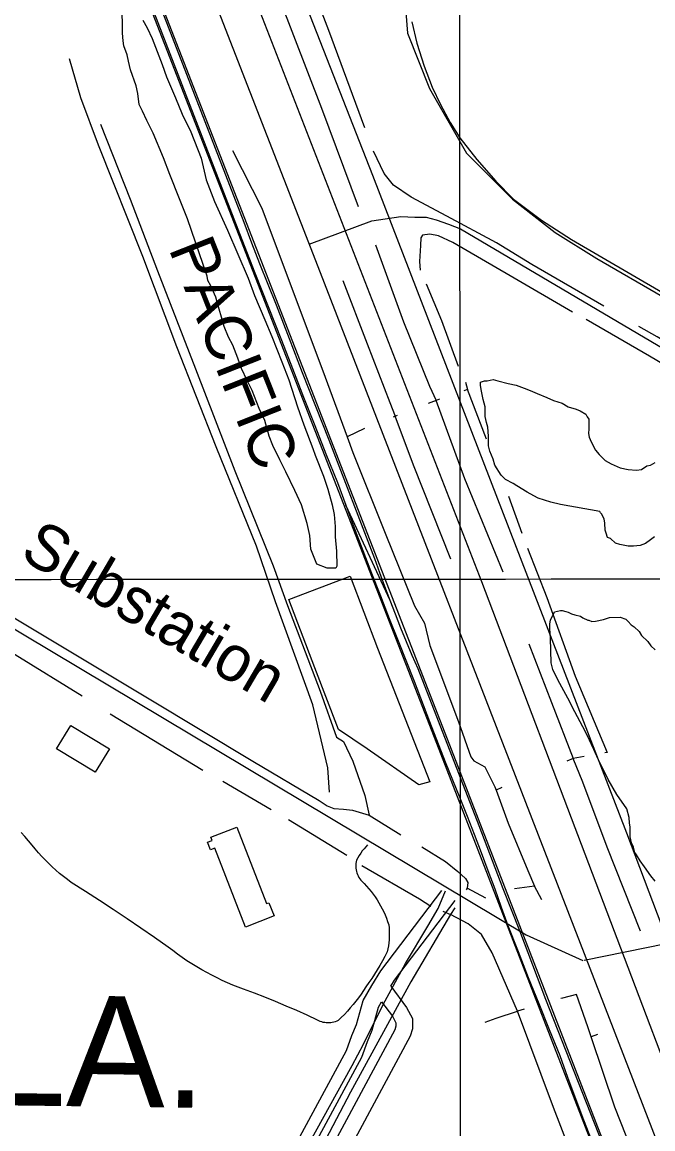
# Model space of a CAD drawing. Extents: x 3297753 to 3335611, y 652252 to 677623.
# Drawn here: x 3306335 to 3307476, y 659670 to 661672 of the extents above; entities that cross this region are included whole.
import ezdxf

# ---------------------------------------------------------------- set-up
doc = ezdxf.new("R2010")
doc.units = 0
for name, color, linetype in [('V-BLDG-OTLN', 7, 'Continuous'), ('V-DTCH-CNTR', 7, 'Continuous'), ('V-GRID-MAJR', 7, 'Continuous'), ('V-RAIL-IDEN', 7, 'Continuous'), ('V-RAIL-TRAK', 7, 'Continuous'), ('V-ROAD-CNTR', 7, 'Continuous'), ('V-SITE-OTLN', 7, 'Continuous'), ('V-SITE-OTLN-IDEN', 7, 'Continuous'), ('V-SITE-VEGE', 7, 'Continuous'), ('V-TOPO-GNAM-IDEN', 7, 'Continuous'), ('V-TOPO-SHOR', 7, 'Continuous')]:
    doc.layers.add(name, color=color, linetype=linetype)

msp = doc.modelspace()

# ---------------------------------------------------------------- linework, layer by layer
at = {"layer": 'V-BLDG-OTLN'}
for points in [[(3306422.9960000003, 660399.976), (3306492.894, 660357.629), (3306467.132, 660315.104), (3306397.234, 660357.453)], [(3306739.271, 660035.022), (3306683.504, 660178.001), (3306675.988, 660175.068), (3306670.6010000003, 660188.876), (3306678.511, 660191.958), (3306676.239, 660197.779), (3306723.114, 660216.061), (3306777.177, 660077.452), (3306781.457, 660079.122), (3306790.8170000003, 660055.125)]]:
    msp.add_lwpolyline(points, close=True, dxfattribs=at)
at = {"layer": 'V-DTCH-CNTR'}
for points in [[(3306890.927, 660278.906), (3306888.029, 660323.335), (3306860.781, 660437.327), (3306793.09, 660623.515), (3306758.815, 660724.407), (3306686.252, 660903.812), (3306615.203, 661084.8250000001), (3306553.265, 661248.5380000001), (3306473.401, 661449.979), (3306441.535, 661535.714), (3306420.684, 661605.77)], [(3305767.161, 658643.5920000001), (3305911.0700000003, 658597.936), (3306067.5330000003, 658550.312), (3306142.414, 658527.573), (3306192.281, 658518.529), (3306208.607, 658520.9720000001), (3306237.093, 658534.7170000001), (3306252.228, 658550.791), (3306306.063, 658630.512), (3306401.893, 658807.17), (3306445.786, 658892.838), (3306527.127, 659044.851), (3306615.563, 659207.618), (3306704.731, 659371.97), (3306776.847, 659506.13), (3306853.205, 659641.98), (3306931.707, 659784.531), (3306952.404, 659823.425), (3306988.1380000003, 659894.789), (3307028.08, 659969.017), (3307068.991, 660037.025), (3307087.183, 660068.421), (3307100.9, 660100.531)]]:
    msp.add_lwpolyline(points, dxfattribs=at)
at = {"layer": 'V-GRID-MAJR'}
for points in [[(3307129.441, 657635.958), (3307127.238, 660664.745), (3307122.83, 666726.164), (3307118.4220000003, 672787.608), (3307116.216, 675820.251)], [(3301868.458, 660661.303), (3307127.238, 660664.745), (3312386.018, 660668.952), (3317644.7970000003, 660673.924), (3322903.575, 660679.66), (3328162.353, 660686.162), (3333421.129, 660693.428), (3333421.13, 660693.428)]]:
    msp.add_spline(points, degree=3, dxfattribs=at)
at = {"layer": 'V-RAIL-TRAK'}
msp.add_line((3307000.469, 660625.983), (3306920.304, 660798.49), dxfattribs=at)
for points in [[(3306138.637, 662812.647), (3306732.574, 661279.297), (3306756.1750000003, 661218.532), (3306779.983, 661157.848), (3306804, 661097.248), (3306823.892, 661045.61), (3306843.952, 660994.035), (3306864.176, 660942.523), (3306884.566, 660891.078), (3306905.122, 660839.7000000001), (3306920.304, 660798.49), (3306935.674, 660757.349), (3306951.231, 660716.281), (3306966.978, 660675.284), (3306982.909, 660634.359), (3306999.0270000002, 660593.507), (3307015.3310000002, 660552.73), (3307043.7430000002, 660479.805), (3307071.983, 660406.814), (3307100.055, 660333.758), (3307113.487, 660301.231), (3307126.7090000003, 660268.6190000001), (3307139.72, 660235.92), (3307152.52, 660203.14), (3307165.107, 660170.278), (3307177.483, 660137.334), (3307189.644, 660104.312), (3307201.592, 660071.21), (3307213.325, 660038.035), (3307231.802, 659990.822), (3307250.4250000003, 659943.667), (3307269.187, 659896.567), (3307288.094, 659849.52), (3307307.14, 659802.535), (3307321.3000000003, 659763.785), (3307335.665, 659725.11), (3307350.236, 659686.5160000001), (3307365.015, 659647.997)], [(3307161.499, 660218.2440000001), (3307124.987, 660312.983), (3307088.1520000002, 660407.594), (3307050.9930000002, 660502.079), (3307040.464, 660526.685), (3307030.146, 660551.38), (3307020.041, 660576.1630000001), (3307010.147, 660601.032), (3307000.469, 660625.983), (3306991.005, 660651.017), (3306981.756, 660676.132), (3306972.722, 660701.322), (3306890.47, 660916.072), (3306866.193, 660977.036), (3306842.1580000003, 661038.095), (3306818.369, 661099.253), (3306794.823, 661160.502), (3306779.924, 661197.643), (3306765.237, 661234.865), (3306750.762, 661272.176), (3306736.504, 661309.564), (3306154.565, 662812.647)], [(3307021.807, 661782.4230000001), (3307031.819, 661652.254), (3307071.872, 661552.125), (3307138.625, 661435.307), (3307222.066, 661351.865), (3307298.8310000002, 661291.787), (3307374.159, 661244.5380000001), (3307611.534, 661107.121), (3307858.454, 660964.132), (3308132.562, 660800.47), (3308392.146, 660652.002)], [(3307392.323, 659623.55), (3307355.4590000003, 659716.9180000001), (3307318.787, 659810.362), (3307282.31, 659903.882), (3307234.803, 660028.231), (3307219.779, 660066.09), (3307204.937, 660104.023), (3307190.273, 660142.028), (3307175.796, 660180.1020000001), (3307161.499, 660218.2440000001)]]:
    msp.add_lwpolyline(points, dxfattribs=at)
at = {"layer": 'V-ROAD-CNTR'}
for points in [[(3306227.0715085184, 663288.9883952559), (3306612.1077384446, 662306.8313595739), (3306968.711025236, 661395.6761818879), (3307427.762107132, 660205.5485621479), (3307570.6798212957, 659827.8453175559), (3307586.129790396, 659788.0763970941), (3307600.86776092, 659760.6094520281), (3307616.249730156, 659732.5455081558), (3307644.545673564, 659689.0265951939), (3307707.646547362, 659601.114771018), (3307736.1284903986, 659542.7818876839), (3307738.5244856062, 659522.1979288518), (3307743.9224748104, 659478.18901687), (3307751.22246021, 659416.8141396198), (3307755.315452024, 659380.975211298), (3307766.310430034, 659337.1772988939), (3307790.6713813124, 659262.6234480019), (3308054.2138542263, 658579.731813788), (3308312.5093376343, 657910.46715232), (3308418.3351259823, 657640.25269275)], [(3306092.213778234, 663227.5415181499), (3306870.080222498, 661230.5415121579), (3307344.260274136, 660005.8639615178), (3307823.0033166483, 658765.914441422), (3308259.920442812, 657640.0916930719)], [(3306168.747625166, 663220.3085326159), (3306651.1436603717, 661985.4850022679), (3307165.97363071, 660660.588652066), (3307579.180804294, 659569.7348337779), (3307917.9691267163, 658724.6635239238), (3308252.9244568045, 657842.58228809), (3308331.837298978, 657640.164692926)], [(3306005.5239516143, 663196.339580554), (3306448.2310661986, 662062.1388489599), (3307103.5017556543, 660375.6372219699), (3307540.7938810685, 659247.2094788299), (3308016.5419295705, 658027.1989188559), (3308165.568631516, 657639.9956932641)], [(3306004.4529537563, 663141.8736894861), (3306428.847104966, 662054.5898640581), (3307084.1087944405, 660368.11223702), (3307521.404919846, 659239.6724939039), (3307997.144968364, 658019.6839338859), (3308143.288676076, 657639.97269331)], [(3303809.973342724, 662082.8578075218), (3305529.669903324, 661047.4108784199), (3307246.2824700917, 660021.3429305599), (3307348.921264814, 659974.77802369)], [(3307039.572883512, 661672.848627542), (3307049.001864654, 661634.2217047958), (3307062.3908378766, 661593.00478723), (3307076.7948090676, 661554.5658641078), (3307091.6727793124, 661523.368926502), (3307109.2187442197, 661490.7779916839), (3307126.466709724, 661462.7840476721), (3307157.329647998, 661423.8461255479), (3307191.946578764, 661384.427204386), (3307223.5505155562, 661352.243268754), (3307273.934414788, 661314.1663449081), (3307328.1993062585, 661278.852415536), (3307547.7418671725, 661151.014671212), (3308143.31167603, 660801.4883702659), (3308599.301764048, 660533.4989062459)], [(3306854.3462539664, 661270.93543137), (3306967.4810276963, 661312.807347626), (3307019.6149234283, 661320.754331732), (3307045.3138720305, 661319.6073340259), (3307065.5038316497, 661319.248334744), (3307083.6147954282, 661314.5773440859), (3307106.1957502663, 661306.9603593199), (3307128.0687065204, 661298.3213765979), (3308076.588809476, 660737.9424973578), (3308953.6330553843, 660223.4355263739), (3308963.8310349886, 660210.619552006), (3308969.31502402, 660200.6135720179), (3308973.539015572, 660187.6955978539), (3308975.11001243, 660169.19763485), (3308971.6110194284, 660152.9996672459), (3308962.9340367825, 660138.7226957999), (3308359.379243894, 659357.5492581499)], [(3306641.98, 659968.589), (3306633.201, 659974.282), (3306624.548, 659980.1680000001), (3306616.024, 659986.241), (3306607.6380000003, 659992.497), (3306599.3880000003, 659998.938), (3306574.738, 660016.178), (3306549.952, 660033.224), (3306525.034, 660050.0750000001), (3306499.982, 660066.7270000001), (3306474.802, 660083.185), (3306449.495, 660099.444), (3306424.059, 660115.504), (3306416.926, 660120.88), (3306409.9220000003, 660126.424), (3306403.051, 660132.132), (3306396.315, 660137.997), (3306389.718, 660144.023), (3306383.267, 660150.201), (3306376.963, 660156.53), (3306370.811, 660163.006), (3306364.812, 660169.625), (3306358.971, 660176.383), (3306353.29, 660183.277), (3306346.9050000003, 660191.145), (3306340.361, 660198.886), (3306333.666, 660206.497)], [(3306959.8200000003, 660183.639), (3306956.678, 660180.358), (3306953.389, 660176.621), (3306950.264, 660172.742), (3306947.305, 660168.734), (3306944.519, 660164.601), (3306941.91, 660160.353), (3306939.485, 660155.997), (3306938.918, 660153.142), (3306938.545, 660150.257), (3306938.375, 660147.351), (3306938.404, 660144.438), (3306938.633, 660141.536), (3306939.061, 660138.659), (3306939.686, 660135.814), (3306940.505, 660133.0210000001), (3306941.515, 660130.291), (3306942.711, 660127.637), (3306944.085, 660125.0700000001), (3306945.633, 660122.605), (3306947.345, 660120.2490000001), (3306949.217, 660118.019), (3306953.6410000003, 660113.63), (3306957.915, 660109.094), (3306962.038, 660104.42), (3306966.001, 660099.61), (3306969.802, 660094.672), (3306973.435, 660089.607), (3306976.898, 660084.426), (3306980.1890000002, 660079.132), (3306983.3000000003, 660073.731), (3306986.231, 660068.23), (3306988.975, 660062.635), (3306991.5330000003, 660056.952), (3306993.901, 660051.187), (3306996.074, 660045.344), (3306998.052, 660039.433), (3306998.5840000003, 660033.949), (3306998.906, 660028.446), (3306999.014, 660022.935), (3306998.91, 660017.4230000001), (3306998.597, 660011.9180000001), (3306998.072, 660006.432), (3306997.335, 660000.968), (3306996.393, 659995.536), (3306995.24, 659990.1460000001), (3306991.021, 659981.909), (3306986.624, 659973.7660000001), (3306982.051, 659965.724), (3306977.3000000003, 659957.782), (3306972.376, 659949.946), (3306967.2830000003, 659942.221), (3306962.019, 659934.608), (3306956.59, 659927.115), (3306952.357, 659920.41), (3306947.9390000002, 659913.823), (3306943.342, 659907.362), (3306938.568, 659901.029), (3306933.62, 659894.832), (3306928.504, 659888.774), (3306923.22, 659882.862), (3306917.776, 659877.094), (3306912.1750000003, 659871.483), (3306906.42, 659866.025), (3306903.928, 659864.819), (3306901.3540000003, 659863.797), (3306898.7120000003, 659862.963), (3306896.014, 659862.326), (3306893.2800000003, 659861.884), (3306890.52, 659861.644), (3306887.751, 659861.608), (3306884.986, 659861.769), (3306882.237, 659862.134), (3306879.526, 659862.697), (3306876.861, 659863.457), (3306874.258, 659864.405), (3306871.733, 659865.544), (3306869.296, 659866.863), (3306850.485, 659875.522), (3306831.576, 659883.9720000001), (3306812.577, 659892.211), (3306793.485, 659900.2390000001), (3306774.308, 659908.052), (3306755.042, 659915.652), (3306735.6950000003, 659923.039), (3306716.2660000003, 659930.209), (3306706.628, 659934.287), (3306697.082, 659938.5750000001), (3306687.632, 659943.071), (3306678.2830000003, 659947.773), (3306669.039, 659952.678), (3306659.9050000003, 659957.784), (3306650.883, 659963.088), (3306641.98, 659968.589)], [(3305147.184668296, 658894.068185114), (3305251.1674603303, 658826.0583211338), (3305294.8653729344, 658809.1693549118), (3305371.998218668, 658783.3984064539), (3305817.09132848, 658651.016671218), (3306150.414661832, 658542.059889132), (3306174.851612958, 658537.4008984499), (3306187.89558687, 658540.1798928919), (3306220.653521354, 658552.2178688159), (3306239.28548409, 658563.5458461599), (3306253.33545599, 658576.6098200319), (3306259.132444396, 658597.7307777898), (3306705.18955228, 659411.016151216), (3306921.733119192, 659811.735349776), (3306931.383099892, 659838.6432959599), (3306939.627083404, 659858.65825593), (3306951.858058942, 659901.9921692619), (3306967.2210282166, 659929.0851150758), (3306983.57399551, 659956.08306108), (3307094.05877454, 660101.1087710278)], [(3307001.624959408, 659927.9771172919), (3307008.4059458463, 659939.1730948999), (3307117.9227268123, 660082.9288073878)], [(3307351.547259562, 659975.3090226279), (3307499.4669637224, 660005.24796275)], [(3307001.624959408, 659927.9771172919), (3307030.250902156, 659889.730193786), (3307040.7848810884, 659869.7762336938), (3307041.11888042, 659851.2052708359), (3307036.85888894, 659837.5712981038), (3306781.517399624, 659361.5682501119), (3306780.602401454, 659333.2903066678), (3306783.578395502, 659327.253318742), (3306792.5293775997, 659317.955337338), (3306896.0771705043, 659300.4553723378)], [(3305134.4186938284, 658866.571240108), (3305237.3974878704, 658799.218374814), (3305284.699393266, 658780.9354113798), (3305362.966236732, 658754.7864636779), (3305808.1533463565, 658622.376728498), (3306142.914676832, 658512.9499473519), (3306175.181612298, 658506.7969596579), (3306196.237570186, 658511.2839506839), (3306233.7434951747, 658525.06592312), (3306257.4794477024, 658539.4978942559), (3306280.0074026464, 658560.44585236), (3306287.1303884, 658586.3928004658), (3306731.5374995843, 659396.672179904), (3306949.2050642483, 659799.4713743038), (3306959.3870438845, 659827.861317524), (3306968.0270266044, 659848.83827557), (3306979.74400317, 659890.3501925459), (3306985.16399233, 659899.9051734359)], [(3306985.16399233, 659899.9051734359), (3307004.820953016, 659873.640225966), (3307010.91894082, 659862.0902490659), (3307011.0369405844, 659855.519262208), (3307009.0749445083, 659849.2392747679), (3306751.75945914, 659369.5582341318), (3306750.376461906, 659326.7583197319), (3306758.7304451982, 659309.8073536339), (3306777.777407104, 659290.0233932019), (3306891.077180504, 659270.8754314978)]]:
    msp.add_lwpolyline(points, dxfattribs=at)
at = {"layer": 'V-SITE-OTLN'}
msp.add_lwpolyline([(3306907.024, 660392.31), (3306864.6720000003, 660504.108), (3306817.279, 660627.844), (3306928.311, 660669.785), (3306977.461, 660539.473), (3307072.0670000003, 660297.846), (3307052.353, 660292.185), (3306959.146, 660357.617)], close=True, dxfattribs=at)
at = {"layer": 'V-SITE-VEGE'}
for points in [[(3306553.466, 661676.031), (3306561.308, 661661.99), (3306570.323, 661642.52), (3306588.47, 661595.954), (3306596.4450000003, 661573.201), (3306612.2800000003, 661535.313), (3306624.714, 661506.0920000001), (3306640.465, 661473.652), (3306658.629, 661425.9990000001), (3306667.9450000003, 661386.9230000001), (3306682.707, 661347.931), (3306706.384, 661296.004), (3306743.668, 661209.425), (3306755.046, 661178.011), (3306774.249, 661133.6410000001), (3306786.698, 661103.328), (3306804.827, 661057.853), (3306817.312, 661025.363), (3306833.315, 660976.586), (3306844.708, 660944.08), (3306860.627, 660900.748), (3306865.167, 660888.835), (3306879.913, 660850.933), (3306887.906, 660827.09), (3306895.965, 660798.889), (3306899.502, 660781.514), (3306900.9250000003, 660759.748), (3306901.21, 660741.232), (3306903.793, 660715.126), (3306904.21, 660687.898), (3306902.083, 660684.596), (3306886.835, 660684.363), (3306868.203, 660691.701), (3306856.8910000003, 660718.761), (3306855.417, 660743.796), (3306850.725, 660765.511), (3306840.403, 660799.123), (3306828.021, 660825.079), (3306812.253, 660858.607), (3306801.026, 660880.221), (3306788.644, 660906.178), (3306781.84, 660923.504), (3306773.7800000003, 660951.703), (3306763.642, 660973.338), (3306751.159, 661005.8250000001), (3306742.16, 661024.206), (3306732.025, 661045.839), (3306725.203, 661064.253), (3306716.12, 661088.081), (3306708.278, 661102.12), (3306700.353, 661121.609), (3306696.8850000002, 661134.628), (3306689.998, 661157.4), (3306685.373, 661174.758), (3306676.342, 661195.318), (3306670.745, 661205.036), (3306669.538, 661212.644), (3306634.165, 661316.683), (3306619.455, 661352.406), (3306602.429, 661396.809), (3306591.0670000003, 661427.138), (3306571.865, 661471.508), (3306560.622, 661494.214), (3306552.731, 661511.519), (3306547.1010000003, 661523.416), (3306544.6210000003, 661542.9890000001), (3306541.1350000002, 661557.098), (3306530.881, 661586.351), (3306527.376, 661601.549), (3306525.015, 661613.497), (3306519.318, 661629.75), (3306518.095, 661638.446), (3306516.786, 661652.588), (3306516.62, 661663.481), (3306516.149, 661693.976)], [(3307478.591, 660741.404), (3307471.0500000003, 660735.841), (3307462.438, 660729.171), (3307452.685, 660725.755), (3307440.723, 660724.479), (3307430.919, 660724.33), (3307415.6210000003, 660727.363), (3307407.963, 660729.4230000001), (3307399.1180000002, 660738.002), (3307393.637, 660740.095), (3307391.342, 660747.687), (3307389.0810000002, 660753.1), (3307388.878, 660766.1680000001), (3307387.6720000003, 660773.779), (3307384.321, 660779.171), (3307383.18, 660782.421), (3307380.969, 660784.567), (3307379.844, 660786.728), (3307308.836, 660799.796), (3307291.342, 660803.886), (3307268.3510000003, 660811.159), (3307260.661, 660815.398), (3307248.58, 660821.747), (3307229.879, 660833.443), (3307223.279, 660837.699), (3307209.002, 660845.104), (3307201.261, 660852.61), (3307190.085, 660870.958), (3307186.648, 660881.8), (3307180.985, 660895.8740000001), (3307178.657, 660905.645), (3307178.389, 660923.0700000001), (3307177.0470000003, 660939.39), (3307174.735, 660948.069), (3307172.39, 660958.928), (3307172.122, 660976.354), (3307168.6520000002, 660989.3740000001), (3307165.099, 661007.84), (3307163.893, 661015.447), (3307163.809, 661020.892), (3307171.399, 661023.188), (3307175.757, 661023.258), (3307186.613, 661025.601), (3307195.36, 661023.557), (3307213.96, 661018.394), (3307228.169, 661015.346), (3307247.892, 661008.025), (3307257.759, 661003.818), (3307266.524, 661000.685), (3307284.0670000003, 660993.328), (3307296.132, 660988.067), (3307311.463, 660982.857), (3307322.455, 660976.49), (3307336.683, 660972.351), (3307344.356, 660969.201), (3307354.258, 660962.817), (3307356.503, 660958.4940000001), (3307359.839, 660954.189), (3307360.108, 660936.76), (3307359.149, 660928.032), (3307360.341, 660921.513), (3307363.741, 660912.85), (3307371.603, 660897.719), (3307378.255, 660890.1950000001), (3307389.312, 660879.474), (3307400.306, 660873.107), (3307416.759, 660865.734), (3307430.968, 660862.684), (3307446.234, 660861.828), (3307454.93, 660863.053), (3307464.631, 660869.738), (3307471.15, 660870.927), (3307479.7970000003, 660875.419)], [(3307479.467, 660118.281), (3307471.6950000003, 660127.966), (3307460.5500000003, 660144.135), (3307452.759, 660154.91), (3307446.056, 660165.701), (3307442.72, 660170.006), (3307440.3910000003, 660179.775), (3307437.006, 660187.348), (3307434.661, 660198.207), (3307434.374, 660216.723), (3307433.186, 660223.2390000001), (3307433.035, 660233.039), (3307428.427, 660249.312), (3307410.599, 660275.185), (3307394.932, 660302.177), (3307388.177, 660316.237), (3307376.936, 660338.939), (3307369.043, 660356.2490000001), (3307356.661, 660382.205), (3307348.801, 660397.336), (3307334.223, 660424.345), (3307321.857, 660449.211), (3307303.91, 660482.707), (3307294.914, 660501.087), (3307291.461, 660513.019), (3307290.775, 660557.674), (3307289.417, 660575.082), (3307289.2800000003, 660583.796), (3307290.271, 660590.3470000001), (3307294.494, 660599.127), (3307296.622, 660602.426), (3307297.662, 660605.711), (3307308.518, 660608.058), (3307311.785, 660608.108), (3307318.357, 660606.031), (3307322.727, 660605.009), (3307328.222, 660601.824), (3307334.79, 660599.748), (3307344.627, 660597.72), (3307349.034, 660594.519), (3307357.8140000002, 660590.296), (3307359.9930000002, 660590.331), (3307365.471, 660588.236), (3307372.006, 660588.336), (3307386.115, 660591.822), (3307396.955, 660595.256), (3307416.561, 660595.56), (3307426.414, 660592.442), (3307430.8370000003, 660588.154), (3307436.383, 660581.705), (3307441.878, 660578.518), (3307450.725, 660569.939), (3307455.2, 660562.382), (3307466.2600000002, 660551.659), (3307471.824, 660544.118), (3307479.563, 660536.612)]]:
    msp.add_lwpolyline(points, dxfattribs=at)
at = {"layer": 'V-TOPO-SHOR'}
for p, q in [((3306889.434, 661657.421), (3306859.486, 661736.199)), ((3306954.735, 661481.262), (3306889.434, 661657.421)), ((3307136.599, 661020.948), (3307140.691, 661007.582)), ((3307083.626, 660988.032), (3307069.294, 660982.433)), ((3307090.058, 660990.236), (3307083.626, 660988.032)), ((3307013.398, 660960.5970000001), (3307006.2600000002, 660957.808)), ((3306954.077, 660937.317), (3306922.898, 660921.914)), ((3307214.313, 660814.446), (3307238.5870000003, 660747.6240000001)), ((3306494.514, 660420.9450000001), (3306662.116, 660319.1510000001)), ((3307331.339, 660340.074), (3307320.161, 660335.519)), ((3307351.447, 660343.6680000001), (3307331.339, 660340.074)), ((3306698.198, 660299.181), (3306785.519, 660248.002)), ((3306816.878, 660229.449), (3306922.137, 660165.16)), ((3307117.35, 660069.959), (3307109.778, 660058.121)), ((3307096.073, 660063.809), (3307109.778, 660058.121)), ((3307312.5, 659906.688), (3307309.227, 659905.73)), ((3307242.821, 659886.2980000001), (3307230.852, 659882.796)), ((3307375.293, 659840.855), (3307364.097, 659836.741))]:
    msp.add_line(p, q, dxfattribs=at)
for points in [[(3306943.448, 661338.402), (3306876.97, 661516.033), (3306800.832, 661713.755)], [(3306477.162, 661487.5), (3306530.369, 661351.853), (3306579.883, 661222.334), (3306648.38, 661045.036), (3306719.827, 660860.419), (3306788.941, 660688.598), (3306814.883, 660616.855), (3306874.129, 660461.895), (3306903.539, 660378.558), (3306916.251, 660370.753), (3306932.923, 660334.992), (3306954.6750000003, 660272.87), (3306962.937, 660237.733)], [(3306715.268, 661440.392), (3306768.33, 661335.545), (3306883.19, 661029.805), (3306922.898, 660921.914), (3306933.292, 660893.675), (3306991.49, 660747.652), (3307044.568, 660616.289), (3307062.67, 660584.863), (3307072.069, 660544.595), (3307124.19, 660406.187), (3307146.757, 660342.92), (3307151.644, 660336.049), (3307171.862, 660324.961), (3307189.714, 660288.8470000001), (3307192.0160000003, 660282.576), (3307213.921, 660222.9010000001), (3307249.634, 660137.416), (3307261.574, 660109.078)], [(3307386.719, 661158.764), (3307256.524, 661234.0970000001), (3307193.077, 661273.3250000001), (3307102.953, 661321.182), (3307038.5100000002, 661355.851), (3307006.914, 661377.5430000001), (3306990.054, 661398.5480000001), (3306970.355, 661438.711)], [(3307330.162, 661147.53), (3307217.6040000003, 661213.582), (3307113.909, 661273.486), (3307088.262, 661285.545), (3307072.327, 661288.461), (3307059.162, 661286.934), (3307056.295, 661281.943), (3307055.1950000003, 661268.323), (3307053.794, 661239.6), (3307055.023, 661223.7880000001)], [(3306974.029, 661269.28), (3307025.012, 661130.051), (3307071.909, 661013.718), (3307083.626, 660988.032)], [(3306915.137, 661205.091), (3306958.972, 661090.178), (3306999.895, 660984.233), (3307009.949, 660959.25)], [(3307065.5870000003, 661198.8200000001), (3307093.622, 661132.492), (3307123.6520000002, 661049.9940000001)], [(3307981.522, 660770.872), (3307872.482, 660832.88), (3307760.301, 660898.942), (3307662.376, 660955.246), (3307596.324, 660993.263), (3307469.532, 661068.322), (3307354.711, 661134.304)], [(3307944.326, 660837.781), (3307812.988, 660913.456), (3307626.413, 661018.795), (3307483.504, 661102.804), (3307450.111, 661121.424)], [(3307174.716, 660917.659), (3307140.691, 661007.582), (3307133.918, 661005.262)], [(3307204.685, 660676.941), (3307135.8170000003, 660846.198), (3307083.626, 660988.032)], [(3307110.329, 660700.839), (3307042.569, 660870.884), (3307009.949, 660959.25)], [(3305802.767, 660910.306), (3306000.0270000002, 660790.122), (3306169.669, 660685.27), (3306564.759, 660448.003), (3306752.177, 660335.498), (3306872.473, 660263.865), (3306886.79, 660254.547), (3306898.63, 660249.835), (3306916.218, 660248.415), (3306932.2600000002, 660246.558), (3306962.937, 660237.733), (3307020.1580000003, 660202.022)], [(3307249.219, 660720.395), (3307283.588, 660631.613), (3307335.0500000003, 660489.002)], [(3306038.72, 660693.04), (3306158.1550000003, 660624.111), (3306322.853, 660528.078), (3306444.023, 660453.35)], [(3307251.514, 660547.495), (3307292.061, 660441.54), (3307331.339, 660340.074)], [(3307335.0500000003, 660489.002), (3307393.162, 660351.12), (3307388.941, 660350.367)], [(3307453.187, 660027.872), (3307393.15, 660179.66), (3307348.858, 660297.203), (3307331.339, 660340.074)], [(3307202.659, 660287.6410000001), (3307202.348, 660287.514), (3307192.0160000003, 660282.576)], [(3307057.856, 660180.1510000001), (3307100.759, 660153.759), (3307122.7460000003, 660135.706), (3307136.779, 660122.871), (3307140.898, 660115.586), (3307140.034, 660105.422)], [(3306949.602, 660146.49), (3307053.952, 660086.466), (3307073.852, 660073.027)], [(3307173.719, 660087.33), (3307140.034, 660105.422), (3307137.973, 660102.202)], [(3307274.79, 660084.52), (3307261.574, 660109.078), (3307225.6010000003, 660103.98)], [(3307109.778, 660058.121), (3307037.816, 659935.868), (3306928.791, 659736.469), (3306832.92, 659553.449), (3306722.053, 659350.486), (3306619.4790000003, 659169.996), (3306533.731, 659013.406), (3306439.29, 658834.72), (3306343.208, 658658.715), (3306297.429, 658576.942)], [(3307374.38, 659505.397), (3307296.14, 659708.524), (3307230.852, 659882.796), (3307184.793, 659988.246), (3307165.855, 660021.5970000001), (3307141.482, 660041.139), (3307109.778, 660058.121)], [(3307469.42, 659550.746), (3307406.548, 659709.496), (3307364.097, 659836.741), (3307358.123, 659854.642), (3307337.256, 659913.281), (3307312.5, 659906.688)], [(3307172.664, 659863.103), (3307192.333, 659870.324), (3307230.852, 659882.796)]]:
    msp.add_lwpolyline(points, dxfattribs=at)

# ---------------------------------------------------------------- texts
at = {"layer": 'V-RAIL-IDEN'}
msp.add_text('PACIFIC', height=82.99983200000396, rotation=291.5673226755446, dxfattribs=at).set_placement((3306599.434500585, 661262.9291841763))
at = {"layer": 'V-SITE-OTLN-IDEN'}
msp.add_text('Substation', height=82.999832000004, rotation=329.5240450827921, dxfattribs=at).set_placement((3306328.292469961, 660703.9097669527))
at = {"layer": 'V-TOPO-GNAM-IDEN'}
msp.add_text('LA.', height=199.99959800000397, rotation=359.2818299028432, dxfattribs=at).set_placement((3306265.6296638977, 659713.041480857))

doc.saveas('drawing.dxf')
